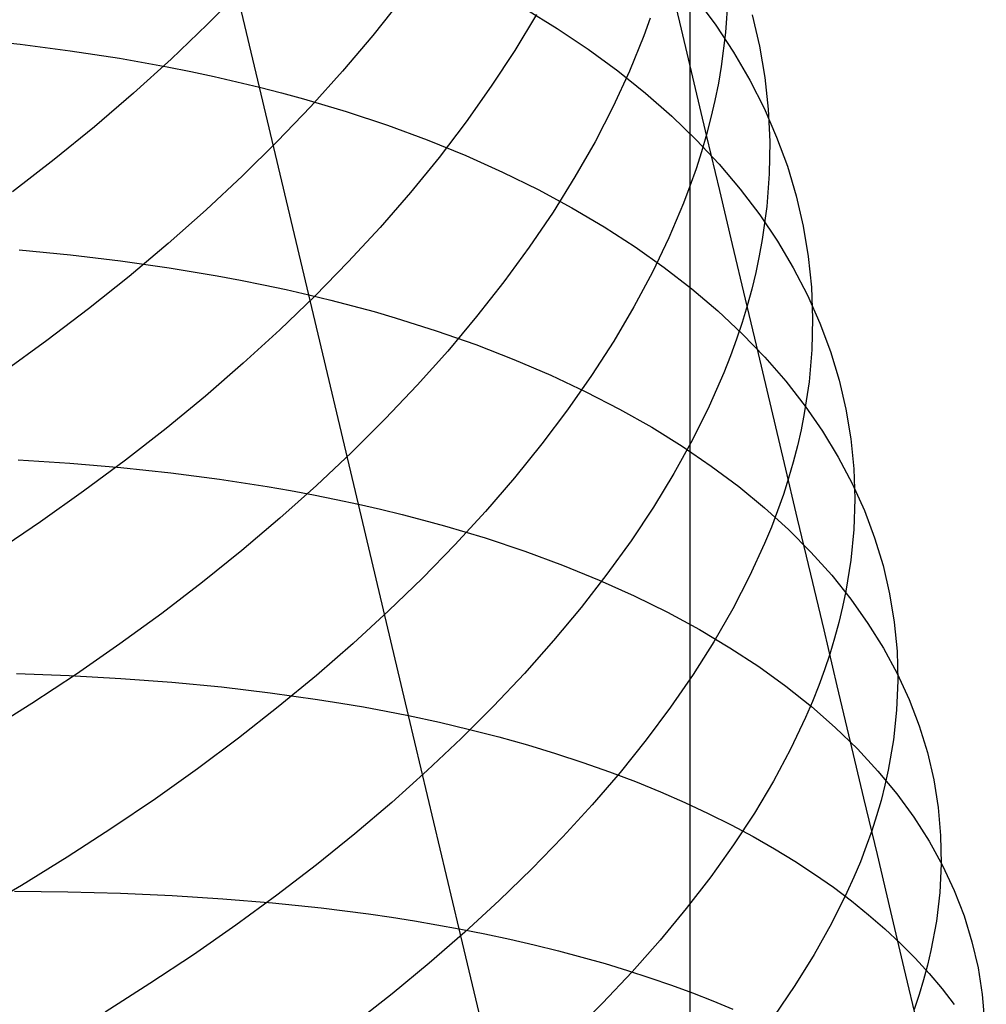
# Model space of a CAD drawing. Extents: x -383 to 1849, y -1185 to -529.
# Tile 575 of 656: x 431 to 439, y -976 to -968. Entities that reach past the tile are written whole.
import ezdxf

# ---------------------------------------------------------------- set-up
doc = ezdxf.new("R2010")
doc.units = 0
doc.layers.add('PREDEFINITO', color=7, linetype='CONTINUOUS')

msp = doc.modelspace()

# ---------------------------------------------------------------- linework, layer by layer
at = {"layer": 'PREDEFINITO'}
for p, q in [((436.3558, -1016.5159, 663.8834), (436.3558, -807.0825, 663.8834)), ((432.8371, -968.6013, 487.505), (432.4396, -966.9233, 488.4004)), ((432.6943, -967.8034, 511.7935), (432.4113, -968.0898, 512.0756)), ((433.9956, -967.8866, 509.6798), (433.7623, -968.1799, 509.9975)), ((436.4032, -967.8786, 495.1858), (436.5636, -968.0954, 495.597)), ((436.6624, -967.8808, 501.8971), (436.6438, -968.1551, 502.3003)), ((435.0034, -967.9591, 491.1448), (435.2693, -968.1219, 491.5235)), ((435.1003, -968.0084, 507.4586), (434.9229, -968.302, 507.807)), ((436.0289, -968.0372, 504.9345), (435.9765, -968.1813, 505.1238)), ((436.8618, -968.012, 498.9674), (436.921, -968.2656, 499.383)), ((432.4113, -968.0898, 512.0756), (432.1162, -968.3722, 512.3493)), ((435.2693, -968.1219, 491.5235), (435.5225, -968.2914, 491.9085)), ((436.5636, -968.0954, 495.597), (436.7098, -968.317, 496.0109)), ((430.4636, -968.2052, 485.8468), (430.8821, -968.2503, 486.0953)), ((433.7623, -968.1799, 509.9975), (433.5156, -968.4708, 510.3079)), ((435.9765, -968.1813, 505.1238), (435.8596, -968.4696, 505.4988)), ((436.6438, -968.1551, 502.3003), (436.6087, -968.4314, 502.7008)), ((430.8821, -968.2503, 486.0953), (431.2921, -968.3037, 486.3551)), ((431.2921, -968.3037, 486.3551), (431.6932, -968.3655, 486.6261)), ((434.9229, -968.302, 507.807), (434.7308, -968.5944, 508.1492)), ((435.5225, -968.2914, 491.9085), (435.7628, -968.4672, 492.2995)), ((436.921, -968.2656, 499.383), (436.9648, -968.5223, 499.7981)), ((431.6932, -968.3655, 486.6261), (432.0847, -968.4356, 486.9082)), ((432.1162, -968.3722, 512.3493), (431.8093, -968.6504, 512.6143)), ((436.7098, -968.317, 496.0109), (436.8415, -968.5432, 496.4268)), ((432.0847, -968.4356, 486.9082), (432.2767, -968.4739, 487.0533)), ((436.6087, -968.4314, 502.7008), (436.5849, -968.5701, 502.8998)), ((432.2767, -968.4739, 487.0533), (432.4662, -968.5142, 487.2012)), ((432.4662, -968.5142, 487.2012), (432.653, -968.5567, 487.3517)), ((433.5156, -968.4708, 510.3079), (433.2558, -968.7588, 510.6107)), ((435.8596, -968.4696, 505.4988), (435.7265, -968.7581, 505.8687)), ((435.7628, -968.4672, 492.2995), (435.9899, -968.6493, 492.6959)), ((436.8415, -968.5432, 496.4268), (436.9587, -968.7738, 496.8446)), ((436.9648, -968.5223, 499.7981), (436.9928, -968.7819, 500.2121)), ((432.653, -968.5567, 487.3517), (432.8371, -968.6013, 487.505)), ((433.2399, -970.2958, 486.6436), (432.8371, -968.6013, 487.505)), ((432.8371, -968.6013, 487.505), (433.0184, -968.6481, 487.6609)), ((434.7308, -968.5944, 508.1492), (434.5244, -968.8853, 508.4849)), ((436.5849, -968.5701, 502.8998), (436.5569, -968.7092, 503.0979)), ((431.8093, -968.6504, 512.6143), (431.491, -968.924, 512.8702)), ((433.0184, -968.6481, 487.6609), (433.1969, -968.6969, 487.8194)), ((433.1969, -968.6969, 487.8194), (433.3726, -968.7478, 487.9805)), ((435.9899, -968.6493, 492.6959), (436.2038, -968.8373, 493.0972)), ((433.2558, -968.7588, 510.6107), (432.9833, -969.0438, 510.9056)), ((433.3726, -968.7478, 487.9805), (433.5455, -968.8008, 488.144)), ((435.7265, -968.7581, 505.8687), (435.5778, -969.0464, 506.2333)), ((436.5569, -968.7092, 503.0979), (436.5247, -968.8486, 503.2951)), ((436.9587, -968.7738, 496.8446), (437.0611, -969.0085, 497.2635)), ((436.9928, -968.7819, 500.2121), (437.005, -969.0441, 500.6246)), ((433.5455, -968.8008, 488.144), (433.8825, -968.9128, 488.4784)), ((436.2038, -968.8373, 493.0972), (436.4041, -969.031, 493.5031)), ((436.5247, -968.8486, 503.2951), (436.4882, -968.9884, 503.4913)), ((431.491, -968.924, 512.8702), (431.1617, -969.1928, 513.1168)), ((433.8825, -968.9128, 488.4784), (434.2079, -969.0326, 488.822)), ((434.5244, -968.8853, 508.4849), (434.3039, -969.1744, 508.8138)), ((436.4882, -968.9884, 503.4913), (436.4475, -969.1283, 503.6865)), ((437.0611, -969.0085, 497.2635), (437.1485, -969.247, 497.6833)), ((432.9833, -969.0438, 510.9056), (432.6985, -969.3252, 511.1922)), ((434.2079, -969.0326, 488.822), (434.5215, -969.1601, 489.1744)), ((435.5778, -969.0464, 506.2333), (435.4138, -969.3341, 506.5922)), ((436.4041, -969.031, 493.5031), (436.5908, -969.2301, 493.913)), ((437.005, -969.0441, 500.6246), (437.001, -969.3088, 501.0352)), ((434.3039, -969.1744, 508.8138), (434.0697, -969.4614, 509.1355)), ((434.5215, -969.1601, 489.1744), (434.823, -969.295, 489.5351)), ((436.4475, -969.1283, 503.6865), (436.4026, -969.2686, 503.8806)), ((431.1617, -969.1928, 513.1168), (430.8216, -969.4565, 513.3538)), ((436.4026, -969.2686, 503.8806), (436.3534, -969.409, 504.0736)), ((436.5908, -969.2301, 493.913), (436.7637, -969.4346, 494.3264)), ((437.1485, -969.247, 497.6833), (437.2208, -969.4893, 498.1034)), ((432.6985, -969.3252, 511.1922), (432.4016, -969.603, 511.4703)), ((434.823, -969.295, 489.5351), (435.1124, -969.4371, 489.9036)), ((435.4138, -969.3341, 506.5922), (435.2348, -969.6211, 506.9451)), ((437.001, -969.3088, 501.0352), (436.9808, -969.5755, 501.4433)), ((436.3534, -969.409, 504.0736), (436.3002, -969.5496, 504.2654)), ((434.0697, -969.4614, 509.1355), (433.8222, -969.7461, 509.4497)), ((435.1124, -969.4371, 489.9036), (435.3893, -969.5862, 490.2795)), ((436.7637, -969.4346, 494.3264), (436.9225, -969.644, 494.743)), ((437.2208, -969.4893, 498.1034), (437.2777, -969.7349, 498.5234)), ((435.3893, -969.5862, 490.2795), (435.6536, -969.742, 490.6624)), ((436.3002, -969.5496, 504.2654), (436.1814, -969.8311, 504.6454)), ((436.9808, -969.5755, 501.4433), (436.9441, -969.8442, 501.8486)), ((432.4016, -969.603, 511.4703), (432.0931, -969.8766, 511.7396)), ((435.2348, -969.6211, 506.9451), (435.0411, -969.9071, 507.2918)), ((436.9225, -969.644, 494.743), (437.0671, -969.8582, 495.1622)), ((433.8222, -969.7461, 509.4497), (433.5616, -970.028, 509.7563)), ((435.6536, -969.742, 490.6624), (435.9052, -969.9044, 491.0516)), ((437.2777, -969.7349, 498.5234), (437.3191, -969.9837, 498.9428)), ((436.1814, -969.8311, 504.6454), (436.0466, -970.1127, 505.0202)), ((432.0931, -969.8766, 511.7396), (431.7732, -970.1459, 511.9997)), ((435.0411, -969.9071, 507.2918), (434.833, -970.1916, 507.6318)), ((435.9052, -969.9044, 491.0516), (436.1438, -970.073, 491.4469)), ((436.9441, -969.8442, 501.8486), (436.9195, -969.9791, 502.05)), ((437.0671, -969.8582, 495.1622), (437.1973, -970.077, 495.5836)), ((430.8761, -969.9298, 484.9674), (431.293, -969.9704, 485.2186)), ((431.293, -969.9704, 485.2186), (431.7015, -970.0191, 485.4813)), ((436.9195, -969.9791, 502.05), (436.8908, -970.1145, 502.2506)), ((437.3191, -969.9837, 498.9428), (437.3448, -970.2354, 499.3612)), ((431.7015, -970.0191, 485.4813), (432.101, -970.076, 485.7552)), ((433.5616, -970.028, 509.7563), (433.2884, -970.3069, 510.0547)), ((436.1438, -970.073, 491.4469), (436.3693, -970.2477, 491.8476)), ((431.7732, -970.1459, 511.9997), (431.4423, -970.4106, 512.2504)), ((432.101, -970.076, 485.7552), (432.4909, -970.141, 486.0403)), ((432.4909, -970.141, 486.0403), (432.6821, -970.1766, 486.1871)), ((436.0466, -970.1127, 505.0202), (435.8961, -970.3944, 505.3896)), ((436.8908, -970.1145, 502.2506), (436.8578, -970.2502, 502.4502)), ((437.1973, -970.077, 495.5836), (437.313, -970.3, 496.0067)), ((432.6821, -970.1766, 486.1871), (432.8707, -970.2143, 486.3365)), ((432.8707, -970.2143, 486.3365), (433.0567, -970.254, 486.4887)), ((434.833, -970.1916, 507.6318), (434.611, -970.4745, 507.965)), ((433.2884, -970.3069, 510.0547), (433.0028, -970.5826, 510.3449)), ((433.0567, -970.254, 486.4887), (433.2399, -970.2958, 486.6436)), ((433.6457, -972.0064, 485.8149), (433.2399, -970.2958, 486.6436)), ((433.2399, -970.2958, 486.6436), (433.4204, -970.3397, 486.8012)), ((436.3693, -970.2477, 491.8476), (436.5815, -970.4283, 492.2533)), ((436.8578, -970.2502, 502.4502), (436.8206, -970.3862, 502.6488)), ((437.313, -970.3, 496.0067), (437.4138, -970.5272, 496.4311)), ((437.3448, -970.2354, 499.3612), (437.3546, -970.4899, 499.7782)), ((433.4204, -970.3397, 486.8012), (433.5981, -970.3857, 486.9614)), ((433.5981, -970.3857, 486.9614), (433.773, -970.4336, 487.1241)), ((435.8961, -970.3944, 505.3896), (435.7302, -970.6756, 505.7533)), ((436.8206, -970.3862, 502.6488), (436.7792, -970.5225, 502.8463)), ((431.4423, -970.4106, 512.2504), (431.1007, -970.6702, 512.4913)), ((433.773, -970.4336, 487.1241), (433.945, -970.4836, 487.2894)), ((434.611, -970.4745, 507.965), (434.3754, -970.7555, 508.2909)), ((436.5815, -970.4283, 492.2533), (436.7801, -970.6145, 492.6636)), ((433.945, -970.4836, 487.2894), (434.2803, -970.5894, 487.6273)), ((436.7792, -970.5225, 502.8463), (436.7335, -970.659, 503.0427)), ((437.3546, -970.4899, 499.7782), (437.3483, -970.7467, 500.1931)), ((437.4138, -970.5272, 496.4311), (437.4997, -970.7582, 496.8562)), ((433.0028, -970.5826, 510.3449), (432.7052, -970.8546, 510.6263)), ((434.2803, -970.5894, 487.6273), (434.604, -970.703, 487.9745)), ((436.7801, -970.6145, 492.6636), (436.9651, -970.8061, 493.078)), ((431.1007, -970.6702, 512.4913), (430.7487, -970.9246, 512.7222)), ((434.604, -970.703, 487.9745), (434.9158, -970.8239, 488.3306)), ((435.7302, -970.6756, 505.7533), (435.5493, -970.9561, 506.1109)), ((436.7335, -970.659, 503.0427), (436.6837, -970.7958, 503.2381)), ((434.3754, -970.7555, 508.2909), (434.1264, -971.0341, 508.6093)), ((436.6837, -970.7958, 503.2381), (436.6297, -970.9327, 503.4322)), ((437.3483, -970.7467, 500.1931), (437.3257, -971.0058, 500.6057)), ((437.4997, -970.7582, 496.8562), (437.5705, -970.9929, 497.2817)), ((432.7052, -970.8546, 510.6263), (432.3959, -971.1228, 510.8987)), ((434.9158, -970.8239, 488.3306), (435.2156, -970.9522, 488.6951)), ((436.9651, -970.8061, 493.078), (437.1362, -971.0029, 493.496)), ((435.2156, -970.9522, 488.6951), (435.5032, -971.0874, 489.0675)), ((435.5493, -970.9561, 506.1109), (435.3537, -971.2358, 506.4621)), ((436.6297, -970.9327, 503.4322), (436.5095, -971.207, 503.8167)), ((434.1264, -971.0341, 508.6093), (433.8644, -971.3103, 508.9198)), ((437.1362, -971.0029, 493.496), (437.2933, -971.2046, 493.9172)), ((437.3257, -971.0058, 500.6057), (437.2867, -971.2669, 501.0155)), ((437.5705, -970.9929, 497.2817), (437.6259, -971.2309, 497.707)), ((435.5032, -971.0874, 489.0675), (435.7783, -971.2295, 489.4473)), ((432.3959, -971.1228, 510.8987), (432.0754, -971.3868, 511.1619)), ((435.3537, -971.2358, 506.4621), (435.1438, -971.5141, 506.8066)), ((435.7783, -971.2295, 489.4473), (436.0409, -971.3783, 489.8341)), ((436.5095, -971.207, 503.8167), (436.3734, -971.4816, 504.1961)), ((437.2867, -971.2669, 501.0155), (437.261, -971.3981, 501.2192)), ((437.2933, -971.2046, 493.9172), (437.4361, -971.4111, 494.341)), ((437.6259, -971.2309, 497.707), (437.6659, -971.4721, 498.1317)), ((433.8644, -971.3103, 508.9198), (433.5899, -971.5836, 509.2222)), ((432.0754, -971.3868, 511.1619), (431.7438, -971.6462, 511.4155)), ((436.0409, -971.3783, 489.8341), (436.2906, -971.5334, 490.2274)), ((437.261, -971.3981, 501.2192), (437.231, -971.5297, 501.4219)), ((437.4361, -971.4111, 494.341), (437.5645, -971.6221, 494.767)), ((435.1438, -971.5141, 506.8066), (434.92, -971.791, 507.1441)), ((436.3734, -971.4816, 504.1961), (436.2215, -971.7561, 504.57)), ((437.6659, -971.4721, 498.1317), (437.6901, -971.7162, 498.5553)), ((433.5899, -971.5836, 509.2222), (433.303, -971.8538, 509.5161)), ((436.2906, -971.5334, 490.2274), (436.5274, -971.6947, 490.6268)), ((437.231, -971.5297, 501.4219), (437.1969, -971.6617, 501.6238)), ((430.8661, -971.6427, 483.8792), (431.2898, -971.6709, 484.1214)), ((431.2898, -971.6709, 484.1214), (431.7056, -971.7069, 484.3752)), ((431.7438, -971.6462, 511.4155), (431.4016, -971.9009, 511.6591)), ((437.1969, -971.6617, 501.6238), (437.1585, -971.794, 501.8246)), ((437.5645, -971.6221, 494.767), (437.6783, -971.8374, 495.1947)), ((431.7056, -971.7069, 484.3752), (432.1128, -971.7509, 484.6406)), ((432.1128, -971.7509, 484.6406), (432.511, -971.8027, 484.9174)), ((436.2215, -971.7561, 504.57), (436.0544, -972.0305, 504.938)), ((436.5274, -971.6947, 490.6268), (436.7511, -971.8619, 491.0316)), ((437.6901, -971.7162, 498.5553), (437.6984, -971.963, 498.9774)), ((432.511, -971.8027, 484.9174), (432.8995, -971.8626, 485.2055)), ((434.92, -971.791, 507.1441), (434.6825, -972.066, 507.4742)), ((437.1585, -971.794, 501.8246), (437.1159, -971.9266, 502.0244)), ((437.6783, -971.8374, 495.1947), (437.7773, -972.0567, 495.6237)), ((431.4016, -971.9009, 511.6591), (431.0491, -972.1505, 511.8926)), ((432.8995, -971.8626, 485.2055), (433.09, -971.8955, 485.3537)), ((433.303, -971.8538, 509.5161), (433.0042, -972.1205, 509.8012)), ((433.09, -971.8955, 485.3537), (433.2779, -971.9304, 485.5047)), ((436.7511, -971.8619, 491.0316), (436.9615, -972.0349, 491.4415)), ((433.2779, -971.9304, 485.5047), (433.4632, -971.9674, 485.6584)), ((433.4632, -971.9674, 485.6584), (433.6457, -972.0064, 485.8149)), ((437.1159, -971.9266, 502.0244), (437.0691, -972.0595, 502.2231)), ((437.6984, -971.963, 498.9774), (437.6907, -972.2123, 499.3974)), ((434.0546, -973.7318, 485.0199), (433.6457, -972.0064, 485.8149)), ((433.6457, -972.0064, 485.8149), (433.8254, -972.0474, 485.9741)), ((433.8254, -972.0474, 485.9741), (434.0023, -972.0904, 486.1359)), ((434.6825, -972.066, 507.4742), (434.4316, -972.3389, 507.7968)), ((436.0544, -972.0305, 504.938), (435.8723, -972.3042, 505.2999)), ((436.9615, -972.0349, 491.4415), (437.1583, -972.2135, 491.8561)), ((437.0691, -972.0595, 502.2231), (437.0181, -972.1927, 502.4207)), ((437.7773, -972.0567, 495.6237), (437.8613, -972.2799, 496.0535)), ((431.0491, -972.1505, 511.8926), (430.6866, -972.3947, 512.1155)), ((433.0042, -972.1205, 509.8012), (432.6938, -972.3835, 510.0772)), ((434.0023, -972.0904, 486.1359), (434.1764, -972.1354, 486.3004)), ((434.1764, -972.1354, 486.3004), (434.3476, -972.1823, 486.4673)), ((434.3476, -972.1823, 486.4673), (434.6814, -972.282, 486.8086)), ((437.0181, -972.1927, 502.4207), (436.963, -972.3261, 502.617)), ((437.1583, -972.2135, 491.8561), (437.3415, -972.3974, 492.2747)), ((437.6907, -972.2123, 499.3974), (437.6668, -972.4638, 499.815)), ((434.6814, -972.282, 486.8086), (435.0034, -972.3891, 487.1594)), ((435.8723, -972.3042, 505.2999), (435.6755, -972.5771, 505.6554)), ((437.8613, -972.2799, 496.0535), (437.9302, -972.5067, 496.4836)), ((432.6938, -972.3835, 510.0772), (432.372, -972.6425, 510.3438)), ((434.4316, -972.3389, 507.7968), (434.1679, -972.6094, 508.1113)), ((435.0034, -972.3891, 487.1594), (435.3135, -972.5036, 487.5191)), ((436.963, -972.3261, 502.617), (436.8406, -972.5933, 503.0061)), ((437.3415, -972.3974, 492.2747), (437.5108, -972.5863, 492.697)), ((437.6668, -972.4638, 499.815), (437.6264, -972.7172, 500.2297)), ((435.3135, -972.5036, 487.5191), (435.6116, -972.6251, 487.8872)), ((437.9302, -972.5067, 496.4836), (437.9837, -972.7369, 496.9135)), ((432.372, -972.6425, 510.3438), (432.0394, -972.8972, 510.6007)), ((434.1679, -972.6094, 508.1113), (433.8915, -972.8772, 508.4176)), ((435.6755, -972.5771, 505.6554), (435.4645, -972.8489, 506.004)), ((435.6116, -972.6251, 487.8872), (435.8974, -972.7535, 488.2633)), ((436.8406, -972.5933, 503.0061), (436.7022, -972.861, 503.39)), ((437.5108, -972.5863, 492.697), (437.666, -972.7802, 493.1224)), ((437.6264, -972.7172, 500.2297), (437.6, -972.8447, 500.4357)), ((435.8974, -972.7535, 488.2633), (436.1708, -972.8887, 488.647)), ((437.666, -972.7802, 493.1224), (437.807, -972.9788, 493.5506)), ((437.9837, -972.7369, 496.9135), (438.0217, -972.9703, 497.3428)), ((433.8915, -972.8772, 508.4176), (433.6029, -973.142, 508.7153)), ((435.4645, -972.8489, 506.004), (435.2395, -973.1193, 506.3456)), ((436.7022, -972.861, 503.39), (436.5482, -973.1287, 503.7683)), ((437.6, -972.8447, 500.4357), (437.5694, -972.9725, 500.6409)), ((432.0394, -972.8972, 510.6007), (431.6962, -973.1472, 510.8476)), ((436.1708, -972.8887, 488.647), (436.4315, -973.0303, 489.0376)), ((436.4315, -973.0303, 489.0376), (436.6795, -973.1781, 489.4349)), ((437.5694, -972.9725, 500.6409), (437.5346, -973.1007, 500.8451)), ((437.807, -972.9788, 493.5506), (437.9335, -973.1818, 493.9809)), ((438.0217, -972.9703, 497.3428), (438.044, -973.2066, 497.7711)), ((435.2395, -973.1193, 506.3456), (435.001, -973.3881, 506.6797)), ((437.5346, -973.1007, 500.8451), (437.4956, -973.2293, 501.0483)), ((431.6962, -973.1472, 510.8476), (431.3426, -973.3924, 511.0841)), ((433.6029, -973.142, 508.7153), (433.3024, -973.4036, 509.0041)), ((436.5482, -973.1287, 503.7683), (436.3788, -973.3964, 504.1409)), ((436.6795, -973.1781, 489.4349), (436.9145, -973.3321, 489.8382)), ((437.9335, -973.1818, 493.9809), (438.0455, -973.3891, 494.413)), ((438.044, -973.2066, 497.7711), (438.0504, -973.4457, 498.1978)), ((437.4956, -973.2293, 501.0483), (437.4523, -973.3582, 501.2504)), ((436.9145, -973.3321, 489.8382), (437.1363, -973.4919, 490.247)), ((437.4523, -973.3582, 501.2504), (437.4049, -973.4873, 501.4513)), ((430.8529, -973.3882, 482.8338), (431.2832, -973.4043, 483.0662)), ((431.3426, -973.3924, 511.0841), (430.9792, -973.6324, 511.31)), ((431.2832, -973.4043, 483.0662), (431.706, -973.428, 483.3106)), ((431.706, -973.428, 483.3106), (432.1207, -973.4593, 483.5668)), ((433.3024, -973.4036, 509.0041), (432.9902, -973.6616, 509.2836)), ((435.001, -973.3881, 506.6797), (434.7491, -973.6548, 507.0061)), ((436.3788, -973.3964, 504.1409), (436.1946, -973.6637, 504.5072)), ((438.0504, -973.4457, 498.1978), (438.0407, -973.6872, 498.6224)), ((438.0455, -973.3891, 494.413), (438.1426, -973.6005, 494.8464)), ((432.1207, -973.4593, 483.5668), (432.5268, -973.4983, 483.8346)), ((432.5268, -973.4983, 483.8346), (432.9237, -973.5449, 484.114)), ((437.1363, -973.4919, 490.247), (437.3448, -973.6573, 490.661)), ((437.4049, -973.4873, 501.4513), (437.3533, -973.6168, 501.6511)), ((432.9237, -973.5449, 484.114), (433.3111, -973.5994, 484.4048)), ((433.3111, -973.5994, 484.4048), (433.5009, -973.6295, 484.5544)), ((438.1426, -973.6005, 494.8464), (438.2248, -973.8156, 495.2805)), ((430.9792, -973.6324, 511.31), (430.6062, -973.8669, 511.5249)), ((432.9902, -973.6616, 509.2836), (432.6669, -973.9158, 509.5536)), ((433.5009, -973.6295, 484.5544), (433.6882, -973.6617, 484.7068)), ((433.6882, -973.6617, 484.7068), (433.8728, -973.6957, 484.8619)), ((434.7491, -973.6548, 507.0061), (434.4844, -973.9193, 507.3244)), ((436.1946, -973.6637, 504.5072), (435.9957, -973.9302, 504.867)), ((437.3533, -973.6168, 501.6511), (437.2975, -973.7465, 501.8497)), ((437.3448, -973.6573, 490.661), (437.5397, -973.8282, 491.0796)), ((438.0407, -973.6872, 498.6224), (438.0148, -973.9311, 499.0445)), ((433.8728, -973.6957, 484.8619), (434.0546, -973.7318, 485.0199)), ((434.4682, -975.472, 484.2597), (434.0546, -973.7318, 485.0199)), ((434.0546, -973.7318, 485.0199), (434.3064, -973.786, 485.2473)), ((437.2975, -973.7465, 501.8497), (437.1739, -974.0063, 502.2431)), ((434.3064, -973.786, 485.2473), (434.5525, -973.8441, 485.48)), ((434.5525, -973.8441, 485.48), (434.7929, -973.906, 485.7179)), ((437.5397, -973.8282, 491.0796), (437.721, -974.0044, 491.5024)), ((438.2248, -973.8156, 495.2805), (438.2919, -974.0344, 495.715)), ((432.6669, -973.9158, 509.5536), (432.3326, -974.1658, 509.8138)), ((434.4844, -973.9193, 507.3244), (434.207, -974.1813, 507.6343)), ((434.7929, -973.906, 485.7179), (435.0275, -973.9717, 485.9607)), ((435.9957, -973.9302, 504.867), (435.7826, -974.1958, 505.22)), ((438.0148, -973.9311, 499.0445), (437.9724, -974.1769, 499.4637)), ((435.0275, -973.9717, 485.9607), (435.2563, -974.041, 486.2082)), ((437.1739, -974.0063, 502.2431), (437.0343, -974.2667, 502.6312)), ((437.721, -974.0044, 491.5024), (437.8884, -974.1855, 491.9288)), ((435.2563, -974.041, 486.2082), (435.4792, -974.1139, 486.4604)), ((438.2919, -974.0344, 495.715), (438.3436, -974.2566, 496.1493)), ((432.3326, -974.1658, 509.8138), (431.9878, -974.4114, 510.0638)), ((435.4792, -974.1139, 486.4604), (435.6962, -974.1903, 486.717)), ((434.207, -974.1813, 507.6343), (433.9175, -974.4404, 507.9356)), ((435.7826, -974.1958, 505.22), (435.5556, -974.4601, 505.5659)), ((435.6962, -974.1903, 486.717), (435.9071, -974.2702, 486.9779)), ((437.8884, -974.1855, 491.9288), (438.0417, -974.3716, 492.3584)), ((437.9724, -974.1769, 499.4637), (437.945, -974.3006, 499.672)), ((435.9071, -974.2702, 486.9779), (436.1119, -974.3535, 487.2429)), ((437.0343, -974.2667, 502.6312), (436.8791, -974.5272, 503.0136)), ((437.945, -974.3006, 499.672), (437.9134, -974.4246, 499.8794)), ((438.3436, -974.2566, 496.1493), (438.3798, -974.4819, 496.583)), ((431.9878, -974.4114, 510.0638), (431.6329, -974.6523, 510.3033)), ((436.1119, -974.3535, 487.2429), (436.3106, -974.4401, 487.5118)), ((438.0417, -974.3716, 492.3584), (438.1808, -974.5622, 492.7908)), ((433.9175, -974.4404, 507.9356), (433.616, -974.6965, 508.2278)), ((435.5556, -974.4601, 505.5659), (435.315, -974.7229, 505.9043)), ((436.3106, -974.4401, 487.5118), (436.503, -974.53, 487.7845)), ((437.9134, -974.4246, 499.8794), (437.8776, -974.5491, 500.0858)), ((438.3798, -974.4819, 496.583), (438.4002, -974.7102, 497.0156)), ((436.503, -974.53, 487.7845), (436.6892, -974.623, 488.0608)), ((436.8791, -974.5272, 503.0136), (436.7087, -974.7877, 503.3901)), ((437.8776, -974.5491, 500.0858), (437.8375, -974.674, 500.2912)), ((438.1808, -974.5622, 492.7908), (438.3055, -974.7573, 493.2253)), ((431.6329, -974.6523, 510.3033), (431.268, -974.8881, 510.532)), ((436.6892, -974.623, 488.0608), (436.8691, -974.7192, 488.3404)), ((433.616, -974.6965, 508.2278), (433.303, -974.9491, 508.5107)), ((435.315, -974.7229, 505.9043), (435.0612, -974.9839, 506.2348)), ((436.8691, -974.7192, 488.3404), (437.0426, -974.8184, 488.6234)), ((437.8375, -974.674, 500.2912), (437.7933, -974.7991, 500.4955)), ((438.4002, -974.7102, 497.0156), (438.4048, -974.9413, 497.4466)), ((436.7087, -974.7877, 503.3901), (436.5233, -975.0479, 503.7603)), ((437.7933, -974.7991, 500.4955), (437.7448, -974.9247, 500.6986)), ((438.3055, -974.7573, 493.2253), (438.4156, -974.9565, 493.6617)), ((431.268, -974.8881, 510.532), (430.8936, -975.1187, 510.7496)), ((437.0426, -974.8184, 488.6234), (437.2096, -974.9205, 488.9094)), ((433.303, -974.9491, 508.5107), (432.9789, -975.1981, 508.7839)), ((437.2096, -974.9205, 488.9094), (437.3701, -975.0256, 489.1983)), ((437.7448, -974.9247, 500.6986), (437.6921, -975.0504, 500.9006)), ((438.4048, -974.9413, 497.4466), (438.3933, -975.1749, 497.8756)), ((438.4156, -974.9565, 493.6617), (438.5109, -975.1598, 494.0993)), ((435.0612, -974.9839, 506.2348), (434.7946, -975.2428, 506.5573)), ((436.5233, -975.0479, 503.7603), (436.3234, -975.3075, 504.1238)), ((437.3701, -975.0256, 489.1983), (437.524, -975.1335, 489.4899)), ((437.6921, -975.0504, 500.9006), (437.6354, -975.1765, 501.1013)), ((430.8936, -975.1187, 510.7496), (430.5101, -975.3437, 510.9558)), ((437.524, -975.1335, 489.4899), (437.6712, -975.2442, 489.7842)), ((430.8356, -975.1658, 481.8323), (431.2725, -975.1702, 482.0546)), ((431.2725, -975.1702, 482.0546), (431.7023, -975.1818, 482.2891)), ((431.7023, -975.1818, 482.2891), (432.1245, -975.2008, 482.5356)), ((432.1245, -975.2008, 482.5356), (432.5386, -975.2272, 482.794)), ((432.9789, -975.1981, 508.7839), (432.6438, -975.4432, 509.0472)), ((437.6354, -975.1765, 501.1013), (437.5097, -975.4291, 501.499)), ((438.3933, -975.1749, 497.8756), (438.3656, -975.4109, 498.302)), ((438.5109, -975.1598, 494.0993), (438.5912, -975.3669, 494.5376)), ((432.5386, -975.2272, 482.794), (432.944, -975.261, 483.0641)), ((432.944, -975.261, 483.0641), (433.3401, -975.3024, 483.3459)), ((434.7946, -975.2428, 506.5573), (434.5154, -975.4993, 506.8713)), ((437.6712, -975.2442, 489.7842), (437.8118, -975.3576, 490.0808)), ((433.3401, -975.3024, 483.3459), (433.7266, -975.3513, 483.6392)), ((433.7266, -975.3513, 483.6392), (433.916, -975.3786, 483.7901)), ((436.3234, -975.3075, 504.1238), (436.1092, -975.5662, 504.4805)), ((437.8118, -975.3576, 490.0808), (437.9455, -975.4736, 490.3796)), ((438.5912, -975.3669, 494.5376), (438.6564, -975.5776, 494.9763)), ((432.6438, -975.4432, 509.0472), (432.2983, -975.684, 509.3001)), ((433.916, -975.3786, 483.7901), (434.1028, -975.4078, 483.9439)), ((434.1028, -975.4078, 483.9439), (434.2869, -975.4389, 484.1004)), ((434.2869, -975.4389, 484.1004), (434.4682, -975.472, 484.2597)), ((437.5097, -975.4291, 501.499), (437.3681, -975.6824, 501.8913)), ((438.3656, -975.4109, 498.302), (438.3214, -975.649, 498.7254)), ((434.5154, -975.4993, 506.8713), (434.224, -975.7532, 507.1765)), ((435.3043, -978.9904, 482.8404), (434.4682, -975.472, 484.2597)), ((434.4682, -975.472, 484.2597), (434.6767, -975.5131, 484.4495)), ((434.6767, -975.5131, 484.4495), (434.8812, -975.5568, 484.643)), ((437.9455, -975.4736, 490.3796), (438.0725, -975.5922, 490.6805)), ((434.8812, -975.5568, 484.643), (435.0819, -975.6031, 484.8401)), ((435.0819, -975.6031, 484.8401), (435.2785, -975.6519, 485.0406)), ((436.1092, -975.5662, 504.4805), (435.8812, -975.8238, 504.8298)), ((438.0725, -975.5922, 490.6805), (438.1925, -975.7133, 490.9833)), ((438.6564, -975.5776, 494.9763), (438.7063, -975.7917, 495.4149)), ((432.2983, -975.684, 509.3001), (431.9425, -975.9203, 509.5425)), ((435.2785, -975.6519, 485.0406), (435.4712, -975.7032, 485.2446)), ((437.3681, -975.6824, 501.8913), (437.2108, -975.936, 502.2779)), ((438.3214, -975.649, 498.7254), (438.2931, -975.7687, 498.9358)), ((434.224, -975.7532, 507.1765), (433.9209, -976.0042, 507.4726)), ((435.4712, -975.7032, 485.2446), (435.6598, -975.757, 485.4518)), ((435.6598, -975.757, 485.4518), (435.8443, -975.8131, 485.6623)), ((438.1925, -975.7133, 490.9833), (438.3056, -975.8368, 491.2878)), ((438.2931, -975.7687, 498.9358), (438.2606, -975.8889, 499.1453)), ((435.8812, -975.8238, 504.8298), (435.6397, -976.08, 505.1715)), ((435.8443, -975.8131, 485.6623), (436.0247, -975.8717, 485.8758)), ((438.3056, -975.8368, 491.2878), (438.4117, -975.9626, 491.5939)), ((438.7063, -975.7917, 495.4149), (438.7407, -976.009, 495.8528)), ((431.9425, -975.9203, 509.5425), (431.577, -976.1518, 509.7739)), ((436.0247, -975.8717, 485.8758), (436.201, -975.9326, 486.0924)), ((436.201, -975.9326, 486.0924), (436.3731, -975.9958, 486.3118)), ((437.2108, -975.936, 502.2779), (437.0383, -976.1896, 502.6585)), ((438.2606, -975.8889, 499.1453), (438.224, -976.0095, 499.3538)), ((433.9209, -976.0042, 507.4726), (433.6062, -976.2519, 507.7593)), ((436.3731, -975.9958, 486.3118), (436.541, -976.0612, 486.5341)), ((438.224, -976.0095, 499.3538), (438.1831, -976.1306, 499.5613)), ((438.4117, -975.9626, 491.5939), (438.5107, -976.0907, 491.9013)), ((438.7407, -976.009, 495.8528), (438.7595, -976.2292, 496.2895)), ((435.6397, -976.08, 505.1715), (435.3849, -976.3345, 505.5054)), ((436.541, -976.0612, 486.5341), (436.7046, -976.1289, 486.7591))]:
    msp.add_line(p, q, dxfattribs=at)
at = {"layer": 'PREDEFINITO', "extrusion": (0.972954, 0.231001, -0.000156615)}
msp.add_arc((-1087.3402, 576.7282, 200.7668), 85.2985, 293.369927, 338.511085, dxfattribs=at)

doc.saveas('drawing.dxf')
